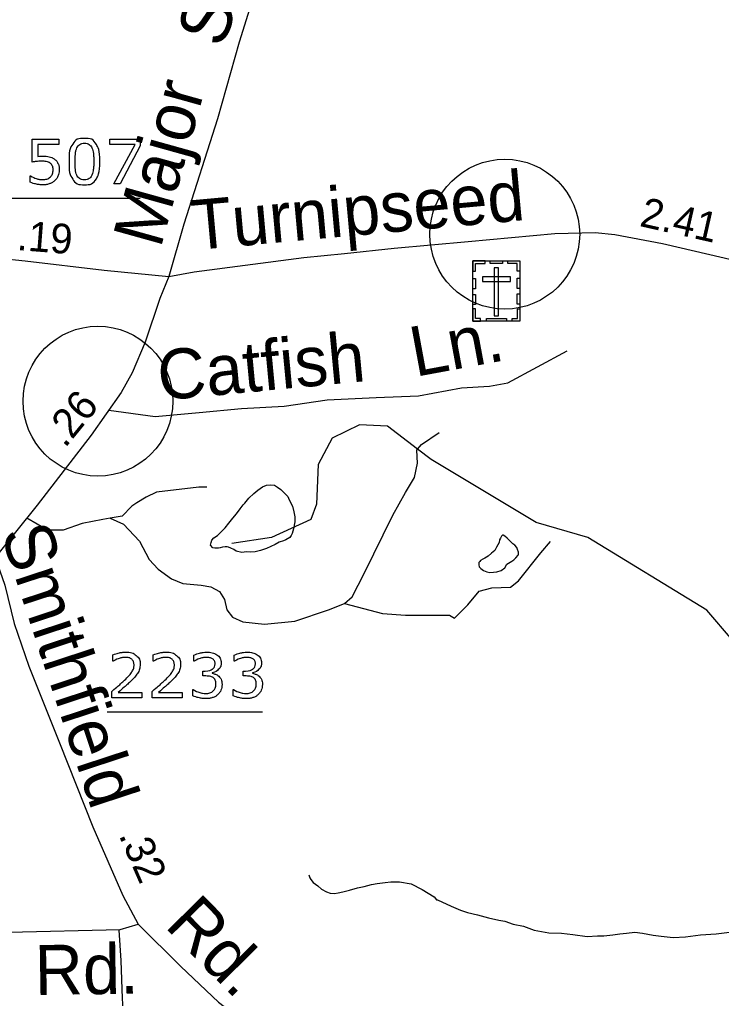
# Model space of a CAD drawing. Extents: x 2169602 to 2449496, y 721995 to 810662.
# Drawn here: x 2170098.1 to 2170168.4, y 724766 to 724863.9 of the extents above; entities that cross this region are included whole.
import ezdxf

# ---------------------------------------------------------------- set-up
doc = ezdxf.new("R2010")
doc.units = 0
doc.layers.add('Old_Level_1', color=7, linetype='Continuous')
doc.layers.add('Prop Shade Medium', color=7, linetype='Continuous')

msp = doc.modelspace()

# ---------------------------------------------------------------- linework, layer by layer
at = {"layer": 'Old_Level_1'}
for p, q in [((2170094.593, 724846.065), (2170110.219, 724846.065)), ((2170106.887, 724794.636), (2170122.436, 724794.636))]:
    msp.add_line(p, q, dxfattribs=at)
for points in [[(2170136.82, 724897.671), (2170134.507, 724893.938), (2170131.262, 724888.563), (2170128.452, 724883.312), (2170125.431, 724876.668), (2170122.16, 724868.207), (2170120.109, 724861.662), (2170117.933, 724853.997), (2170114.563, 724843.47), (2170113.084, 724838.219)], [(2170099.385, 724849.652), (2170099.385, 724851.947), (2170102.065, 724851.947), (2170102.065, 724851.423), (2170099.959, 724851.423), (2170099.959, 724850.239)], [(2170110.219, 724851.281), (2170108.205, 724847.491), (2170107.563, 724847.491), (2170109.703, 724851.423), (2170107.17, 724851.423), (2170107.17, 724851.947), (2170110.219, 724851.947), (2170110.219, 724851.281)], [(2170099.192, 724847.656), (2170099.192, 724848.287), (2170099.234, 724848.287)], [(2170113.084, 724838.219), (2170115.595, 724838.667), (2170126.587, 724840.111), (2170130.665, 724840.509), (2170135.639, 724841.056), (2170143.037, 724841.728), (2170151.716, 724842.525), (2170155.745, 724842.624), (2170157.734, 724842.425), (2170162.509, 724841.529), (2170168.676, 724840.086), (2170179.593, 724837.498), (2170181.732, 724836.652), (2170183.771, 724835.706), (2170189.839, 724831.774), (2170193.867, 724829.086), (2170198.02, 724826.648), (2170202.894, 724824.358), (2170208.614, 724822.069), (2170211.946, 724821.023), (2170214.334, 724820.575), (2170219.357, 724820.327), (2170226.668, 724820.128), (2170241.928, 724819.723)], [(2170089.073, 724840.459), (2170090.963, 724840.583), (2170098.697, 724839.787), (2170106.605, 724838.842), (2170113.084, 724838.219)], [(2170113.084, 724838.219), (2170112.188, 724836.005), (2170110.696, 724831.65), (2170109.391, 724828.564), (2170108.296, 724826.598), (2170105.312, 724822.342), (2170099.904, 724815.325), (2170095.664, 724810.099)], [(2170107.082, 724824.836), (2170111.707, 724824.219), (2170116.118, 724824.594), (2170120.362, 724824.995), (2170124.606, 724825.235), (2170128.93, 724825.876), (2170133.814, 724826.117), (2170138.058, 724826.277), (2170142.381, 724827.078), (2170145.184, 724827.238), (2170147.026, 724827.559), (2170152.951, 724830.763)], [(2170137.978, 724820.923), (2170134.953, 724823.248), (2170132.175, 724823.383), (2170129.417, 724822.036), (2170128.038, 724819.413), (2170127.872, 724815.441), (2170127.278, 724813.894), (2170123.335, 724812.104), (2170119.364, 724811.483)], [(2170137.978, 724820.923), (2170138.378, 724821.39), (2170140.14, 724822.592)], [(2170130.651, 724805.487), (2170131.412, 724806.168), (2170132.613, 724808.491), (2170135.495, 724814.34), (2170136.777, 724816.583), (2170137.657, 724818.105), (2170137.978, 724819.547), (2170137.898, 724820.829), (2170137.978, 724820.923)], [(2170213.947, 724786.112), (2170212.763, 724786.031), (2170199.333, 724781.393), (2170195.96, 724781.619), (2170187.832, 724785.916), (2170169.509, 724801.803), (2170166.921, 724804.819), (2170155.011, 724812.08), (2170149.855, 724813.588), (2170139.329, 724819.884), (2170137.978, 724820.923)], [(2170125.645, 724813.483), (2170125.557, 724812.957), (2170125.416, 724812.485), (2170125.323, 724812.288), (2170125.182, 724812.097), (2170124.797, 724811.865), (2170124.558, 724811.767), (2170124.13, 724811.619), (2170123.706, 724811.385), (2170123.282, 724811.189), (2170122.853, 724810.993), (2170122.239, 724810.807), (2170121.717, 724810.654), (2170121.235, 724810.612), (2170120.86, 724810.65), (2170120.387, 724810.604), (2170119.812, 724810.74), (2170119.573, 724810.882), (2170119.295, 724811.021), (2170119.057, 724811.115), (2170118.915, 724811.165), (2170118.72, 724811.165), (2170118.443, 724811.111), (2170118.199, 724811.061), (2170118.062, 724811.014), (2170117.819, 724811.013), (2170117.677, 724811.015), (2170117.482, 724811.064), (2170117.249, 724811.34), (2170117.297, 724811.583), (2170117.385, 724811.82), (2170117.58, 724812.062), (2170117.95, 724812.303), (2170118.145, 724812.487), (2170118.379, 724812.73), (2170118.715, 724813.065), (2170119.086, 724813.539), (2170119.471, 724814.021), (2170119.846, 724814.447), (2170120.226, 724814.977), (2170120.499, 724815.359), (2170120.694, 724815.542), (2170121.069, 724816.026), (2170121.591, 724816.496), (2170121.971, 724816.834), (2170122.439, 724817.167), (2170122.867, 724817.315), (2170123.301, 724817.366), (2170123.637, 724817.315), (2170123.969, 724817.13), (2170124.29, 724816.897), (2170124.631, 724816.567), (2170124.973, 724816.187), (2170125.109, 724815.858), (2170125.44, 724815.239), (2170125.587, 724814.667), (2170125.684, 724814.152), (2170125.694, 724813.668), (2170125.645, 724813.483)], [(2170116.877, 724817.131), (2170116.074, 724817.123), (2170111.834, 724816.623), (2170110.793, 724816.142), (2170109.854, 724815.568), (2170109.382, 724815.235), (2170108.391, 724814.22), (2170107.198, 724814.02)], [(2170107.198, 724814.02), (2170106.47, 724813.899), (2170104.385, 724813.5), (2170102.486, 724812.821), (2170100.927, 724812.821), (2170098.857, 724814.035)], [(2170107.198, 724814.02), (2170108.551, 724813.418), (2170110.153, 724811.736), (2170111.114, 724809.893), (2170111.995, 724808.932), (2170113.356, 724807.971), (2170114.477, 724807.49), (2170116.318, 724807.33), (2170117.279, 724807.169), (2170118.16, 724806.689), (2170118.64, 724805.888), (2170118.881, 724804.846), (2170119.441, 724804.125), (2170120.482, 724803.644), (2170122.644, 724803.404), (2170125.687, 724803.724), (2170129.05, 724804.846), (2170130.651, 724805.487)], [(2170130.651, 724805.487), (2170134.454, 724804.486), (2170136.777, 724804.325), (2170141.18, 724804.325), (2170141.661, 724804.005), (2170143.022, 724805.367), (2170144.143, 724806.729), (2170145.424, 724807.049), (2170147.266, 724807.129), (2170148.067, 724807.77), (2170150.309, 724810.574), (2170151.269, 724811.696)], [(2170146.902, 724809.42), (2170147.428, 724809.708), (2170147.613, 724809.853), (2170147.808, 724810.045), (2170148.047, 724810.328), (2170148.091, 724810.427), (2170148.081, 724810.62), (2170147.989, 724810.896), (2170147.901, 724811.092), (2170147.706, 724811.323), (2170147.516, 724811.467), (2170147.224, 724811.753), (2170146.936, 724812.037), (2170146.707, 724812.227), (2170146.556, 724812.316), (2170146.468, 724812.311), (2170146.371, 724812.22), (2170146.278, 724812.031), (2170146.176, 724811.843), (2170146.137, 724811.6), (2170145.893, 724811.125), (2170145.708, 724810.796), (2170145.377, 724810.509), (2170145.05, 724810.222), (2170144.714, 724810.022), (2170144.524, 724809.925), (2170144.29, 724809.787), (2170144.202, 724809.694), (2170144.105, 724809.593), (2170144.105, 724809.362), (2170144.153, 724809.171), (2170144.295, 724808.976), (2170144.577, 724808.789), (2170144.919, 724808.65), (2170145.201, 724808.598), (2170145.576, 724808.609), (2170145.908, 724808.655), (2170146.337, 724808.803), (2170146.722, 724809.044), (2170146.902, 724809.42)], [(2170095.664, 724810.099), (2170096.658, 724807.336), (2170097.591, 724803.479), (2170099.058, 724799.199), (2170102.129, 724791.534), (2170105.474, 724783.123), (2170108.458, 724776.254), (2170109.988, 724773.392)], [(2170107.506, 724799.707), (2170107.476, 724799.707), (2170107.476, 724800.335)], [(2170111.545, 724799.707), (2170111.515, 724799.707), (2170111.515, 724800.335)], [(2170115.62, 724799.707), (2170115.59, 724799.707), (2170115.59, 724800.332)], [(2170119.658, 724799.707), (2170119.628, 724799.707), (2170119.628, 724800.332)], [(2170116.762, 724798.234), (2170116.492, 724798.234), (2170116.492, 724798.729), (2170116.702, 724798.729)], [(2170117.425, 724798.541), (2170117.425, 724798.499)], [(2170120.8, 724798.234), (2170120.53, 724798.234), (2170120.53, 724798.729), (2170120.74, 724798.729)], [(2170121.464, 724798.541), (2170121.464, 724798.499)], [(2170115.462, 724796.249), (2170115.462, 724796.873), (2170115.507, 724796.873)], [(2170119.501, 724796.249), (2170119.501, 724796.873), (2170119.546, 724796.873)], [(2170110.386, 724796.062), (2170107.367, 724796.062), (2170107.367, 724796.692)], [(2170107.987, 724796.579), (2170110.386, 724796.579), (2170110.386, 724796.062)], [(2170114.425, 724796.062), (2170111.406, 724796.062), (2170111.406, 724796.692)], [(2170112.026, 724796.579), (2170114.425, 724796.579), (2170114.425, 724796.062)], [(2170127.083, 724778.331), (2170127.175, 724778.047), (2170127.278, 724777.858), (2170127.512, 724777.572), (2170127.979, 724777.24), (2170128.359, 724776.912), (2170128.847, 724776.627), (2170129.232, 724776.492), (2170129.656, 724776.447), (2170130.036, 724776.543), (2170130.504, 724776.636), (2170131.166, 724776.787), (2170131.975, 724777.032), (2170132.643, 724777.171), (2170133.354, 724777.372), (2170133.93, 724777.469), (2170134.734, 724777.569), (2170135.294, 724777.619), (2170136.157, 724777.624), (2170137.336, 724777.435), (2170138.442, 724776.872), (2170139.631, 724776.124), (2170139.875, 724775.837), (2170139.967, 724775.833), (2170141.342, 724775.181), (2170142.258, 724774.801), (2170142.969, 724774.57), (2170143.973, 724774.341), (2170145.06, 724774.013), (2170146.112, 724773.785), (2170146.722, 724773.694), (2170147.54, 724773.405), (2170148.583, 724773.18), (2170149.631, 724772.799), (2170151.103, 724772.529), (2170152.389, 724772.48), (2170153.525, 724772.346), (2170154.952, 724772.17), (2170156, 724772.223), (2170156.619, 724772.226), (2170157.521, 724772.321), (2170158.237, 724772.424), (2170158.9, 724772.478), (2170159.709, 724772.579), (2170160.508, 724772.486), (2170161.039, 724772.386), (2170161.561, 724772.299), (2170162.369, 724772.205), (2170163.554, 724772.075), (2170164.791, 724772.128), (2170166.312, 724772.322), (2170167.871, 724772.433), (2170169.211, 724772.578)], [(2170061.495, 724771.924), (2170080.071, 724772.248), (2170097.006, 724772.596), (2170108.197, 724772.845), (2170109.988, 724773.392)], [(2170109.988, 724773.392), (2170114.265, 724769.162), (2170118.045, 724765.578), (2170122.67, 724762.044), (2170125.605, 724759.655), (2170127.619, 724757.615), (2170129.608, 724754.678), (2170133.289, 724748.308), (2170135.813, 724743.53)], [(2170127.619, 724757.615), (2170125.483, 724757.593), (2170122.346, 724757.814), (2170120.538, 724758.183), (2170119.395, 724758.749), (2170118.537, 724759.122), (2170117.58, 724759.689), (2170116.912, 724760.491), (2170116.197, 724761.104), (2170115.671, 724761.386), (2170114.818, 724761.289), (2170113.156, 724761.133), (2170111.779, 724761.176), (2170110.777, 724761.215), (2170109.732, 724761.735), (2170109.206, 724762.255), (2170108.917, 724762.774), (2170108.577, 724763.817), (2170108.422, 724765.954), (2170108.309, 724769.753), (2170108.1, 724772.794)]]:
    msp.add_lwpolyline(points, dxfattribs=at)
for points in [[(2170143.496, 724839.789), (2170148.228, 724839.789), (2170148.228, 724833.737), (2170143.496, 724833.737)], [(2170143.496, 724838.759), (2170143.766, 724838.759), (2170143.766, 724839.525), (2170144.73, 724839.524), (2170144.73, 724839.789), (2170143.496, 724839.789)], [(2170145.256, 724839.788), (2170146.488, 724839.788), (2170146.488, 724839.518), (2170145.256, 724839.518)], [(2170146.087, 724839.092), (2170145.643, 724839.092), (2170145.643, 724834.273), (2170146.087, 724834.273)], [(2170148.229, 724838.758), (2170147.96, 724838.758), (2170147.96, 724839.523), (2170146.996, 724839.523), (2170146.996, 724839.788), (2170148.229, 724839.788)], [(2170143.496, 724836.997), (2170143.496, 724838.026), (2170143.766, 724838.026), (2170143.766, 724836.997)], [(2170144.466, 724838.171), (2170144.466, 724837.728), (2170147.264, 724837.728), (2170147.264, 724838.171)], [(2170147.958, 724837.022), (2170147.958, 724838.051), (2170148.229, 724838.051), (2170148.229, 724837.022)], [(2170143.495, 724835.4), (2170143.495, 724836.429), (2170143.766, 724836.429), (2170143.766, 724835.4)], [(2170147.957, 724835.455), (2170147.957, 724836.484), (2170148.228, 724836.484), (2170148.228, 724835.455)], [(2170144.282, 724833.739), (2170144.282, 724834.012), (2170143.759, 724834.012), (2170143.759, 724834.972), (2170143.495, 724834.972), (2170143.495, 724833.739)], [(2170144.862, 724834.01), (2170146.878, 724834.01), (2170146.878, 724833.739), (2170144.862, 724833.739)], [(2170147.44, 724833.737), (2170147.44, 724834.01), (2170147.963, 724834.01), (2170147.963, 724834.971), (2170148.228, 724834.971), (2170148.228, 724833.737)]]:
    msp.add_lwpolyline(points, close=True, dxfattribs=at)
for points in [[(2170106.162, 724849.722), (2170106.162, 724848.52), (2170105.787, 724847.958), (2170105.411, 724847.396), (2170104.622, 724847.396), (2170103.82, 724847.396), (2170103.45, 724847.966), (2170103.081, 724848.535), (2170103.081, 724849.716), (2170103.081, 724850.906), (2170103.455, 724851.474), (2170103.829, 724852.041), (2170104.622, 724852.041), (2170105.423, 724852.041), (2170105.793, 724851.465), (2170106.162, 724850.888), (2170106.162, 724849.722)], [(2170105.375, 724848.361), (2170105.48, 724848.604), (2170105.517, 724848.932), (2170105.555, 724849.26), (2170105.555, 724849.722), (2170105.555, 724850.177), (2170105.517, 724850.513), (2170105.48, 724850.849), (2170105.372, 724851.082), (2170105.268, 724851.313), (2170105.087, 724851.43), (2170104.906, 724851.547), (2170104.622, 724851.547), (2170104.34, 724851.547), (2170104.157, 724851.43), (2170103.973, 724851.313), (2170103.865, 724851.076), (2170103.763, 724850.854), (2170103.726, 724850.498), (2170103.689, 724850.141), (2170103.689, 724849.716), (2170103.689, 724849.248), (2170103.721, 724848.934), (2170103.754, 724848.619), (2170103.862, 724848.37), (2170103.961, 724848.137), (2170104.142, 724848.014), (2170104.322, 724847.891), (2170104.622, 724847.891), (2170104.903, 724847.891), (2170105.088, 724848.008), (2170105.273, 724848.125), (2170105.375, 724848.361)], [(2170099.234, 724848.287), (2170099.479, 724848.132), (2170099.808, 724848.022), (2170100.137, 724847.913), (2170100.455, 724847.913), (2170100.667, 724847.913), (2170100.866, 724847.973), (2170101.065, 724848.033), (2170101.221, 724848.183), (2170101.352, 724848.312), (2170101.42, 724848.492), (2170101.487, 724848.672), (2170101.487, 724848.909), (2170101.487, 724849.14), (2170101.408, 724849.299), (2170101.329, 724849.458), (2170101.188, 724849.554), (2170101.032, 724849.668), (2170100.81, 724849.714), (2170100.587, 724849.761), (2170100.312, 724849.761), (2170100.048, 724849.761), (2170099.805, 724849.724), (2170099.561, 724849.688), (2170099.385, 724849.652)], [(2170099.959, 724850.239), (2170100.088, 724850.251), (2170100.223, 724850.257), (2170100.358, 724850.263), (2170100.456, 724850.263), (2170100.819, 724850.263), (2170101.091, 724850.201), (2170101.364, 724850.14), (2170101.591, 724849.984), (2170101.831, 724849.819), (2170101.963, 724849.559), (2170102.095, 724849.298), (2170102.095, 724848.906)], [(2170102.095, 724848.906), (2170102.095, 724848.594), (2170101.981, 724848.31), (2170101.867, 724848.025), (2170101.67, 724847.831), (2170101.454, 724847.621), (2170101.156, 724847.509), (2170100.859, 724847.396), (2170100.467, 724847.396), (2170100.101, 724847.396), (2170099.763, 724847.472), (2170099.425, 724847.549), (2170099.192, 724847.656)], [(2170107.367, 724796.692), (2170107.682, 724796.962), (2170107.999, 724797.231), (2170108.315, 724797.5), (2170108.588, 724797.766), (2170109.164, 724798.323), (2170109.377, 724798.65), (2170109.59, 724798.978), (2170109.59, 724799.357), (2170109.59, 724799.704), (2170109.36, 724799.9), (2170109.13, 724800.096), (2170108.719, 724800.096), (2170108.446, 724800.096), (2170108.128, 724800), (2170107.81, 724799.905), (2170107.506, 724799.707)], [(2170107.476, 724800.335), (2170107.689, 724800.439), (2170108.044, 724800.526), (2170108.399, 724800.613), (2170108.732, 724800.613), (2170109.418, 724800.613), (2170109.808, 724800.282), (2170110.197, 724799.952), (2170110.197, 724799.387), (2170110.197, 724799.133), (2170110.133, 724798.913), (2170110.068, 724798.693), (2170109.943, 724798.496), (2170109.826, 724798.31), (2170109.669, 724798.131), (2170109.511, 724797.951), (2170109.287, 724797.733), (2170108.966, 724797.419), (2170108.625, 724797.124), (2170108.284, 724796.83), (2170107.987, 724796.579)], [(2170111.406, 724796.692), (2170111.721, 724796.962), (2170112.037, 724797.231), (2170112.353, 724797.5), (2170112.626, 724797.766), (2170113.202, 724798.323), (2170113.415, 724798.65), (2170113.628, 724798.978), (2170113.628, 724799.357), (2170113.628, 724799.704), (2170113.399, 724799.9), (2170113.169, 724800.096), (2170112.758, 724800.096), (2170112.484, 724800.096), (2170112.166, 724800), (2170111.848, 724799.905), (2170111.545, 724799.707)], [(2170111.515, 724800.335), (2170111.728, 724800.439), (2170112.083, 724800.526), (2170112.438, 724800.613), (2170112.77, 724800.613), (2170113.457, 724800.613), (2170113.846, 724800.282), (2170114.236, 724799.952), (2170114.236, 724799.387), (2170114.236, 724799.133), (2170114.171, 724798.913), (2170114.107, 724798.693), (2170113.981, 724798.496), (2170113.864, 724798.31), (2170113.707, 724798.131), (2170113.55, 724797.951), (2170113.325, 724797.733), (2170113.005, 724797.419), (2170112.663, 724797.124), (2170112.322, 724796.83), (2170112.026, 724796.579)], [(2170115.59, 724800.332), (2170115.802, 724800.436), (2170116.157, 724800.525), (2170116.512, 724800.613), (2170116.845, 724800.613), (2170117.171, 724800.613), (2170117.42, 724800.553), (2170117.669, 724800.493), (2170117.869, 724800.361), (2170118.085, 724800.218), (2170118.196, 724800.014), (2170118.307, 724799.81), (2170118.307, 724799.538), (2170118.307, 724799.167), (2170118.045, 724798.89), (2170117.782, 724798.613), (2170117.425, 724798.541)], [(2170116.702, 724798.729), (2170117.157, 724798.729), (2170117.428, 724798.919), (2170117.699, 724799.109), (2170117.699, 724799.475), (2170117.699, 724799.637), (2170117.63, 724799.759), (2170117.562, 724799.88), (2170117.439, 724799.958), (2170117.31, 724800.036), (2170117.163, 724800.066), (2170117.016, 724800.096), (2170116.83, 724800.096), (2170116.546, 724800.096), (2170116.225, 724799.994), (2170115.904, 724799.893), (2170115.62, 724799.707)], [(2170119.628, 724800.332), (2170119.841, 724800.436), (2170120.196, 724800.525), (2170120.551, 724800.613), (2170120.883, 724800.613), (2170121.21, 724800.613), (2170121.459, 724800.553), (2170121.707, 724800.493), (2170121.908, 724800.361), (2170122.124, 724800.218), (2170122.234, 724800.014), (2170122.345, 724799.81), (2170122.345, 724799.538), (2170122.345, 724799.167), (2170122.083, 724798.89), (2170121.821, 724798.613), (2170121.464, 724798.541)], [(2170120.74, 724798.729), (2170121.195, 724798.729), (2170121.467, 724798.919), (2170121.738, 724799.109), (2170121.738, 724799.475), (2170121.738, 724799.637), (2170121.669, 724799.759), (2170121.6, 724799.88), (2170121.477, 724799.958), (2170121.348, 724800.036), (2170121.201, 724800.066), (2170121.055, 724800.096), (2170120.869, 724800.096), (2170120.584, 724800.096), (2170120.263, 724799.994), (2170119.943, 724799.893), (2170119.658, 724799.707)], [(2170118.069, 724798.208), (2170118.212, 724798.08), (2170118.305, 724797.885), (2170118.398, 724797.69), (2170118.398, 724797.382), (2170118.398, 724797.076), (2170118.287, 724796.821), (2170118.176, 724796.567), (2170117.976, 724796.378), (2170117.751, 724796.168), (2170117.448, 724796.068), (2170117.144, 724795.968), (2170116.782, 724795.968), (2170116.411, 724795.968), (2170116.052, 724796.056), (2170115.693, 724796.144), (2170115.462, 724796.249)], [(2170115.507, 724796.873), (2170115.762, 724796.706), (2170116.106, 724796.595), (2170116.451, 724796.484), (2170116.772, 724796.484), (2170116.96, 724796.484), (2170117.173, 724796.547), (2170117.386, 724796.61), (2170117.518, 724796.733), (2170117.656, 724796.865), (2170117.723, 724797.024), (2170117.79, 724797.183), (2170117.79, 724797.426), (2170117.79, 724797.667), (2170117.714, 724797.824), (2170117.637, 724797.982), (2170117.502, 724798.072), (2170117.367, 724798.165), (2170117.176, 724798.199), (2170116.984, 724798.234), (2170116.762, 724798.234)], [(2170117.425, 724798.499), (2170117.569, 724798.475), (2170117.754, 724798.399), (2170117.94, 724798.322), (2170118.069, 724798.208)], [(2170122.107, 724798.208), (2170122.251, 724798.08), (2170122.344, 724797.885), (2170122.436, 724797.69), (2170122.436, 724797.382), (2170122.436, 724797.076), (2170122.326, 724796.821), (2170122.215, 724796.567), (2170122.014, 724796.378), (2170121.79, 724796.168), (2170121.486, 724796.068), (2170121.182, 724795.968), (2170120.82, 724795.968), (2170120.449, 724795.968), (2170120.09, 724796.056), (2170119.731, 724796.144), (2170119.501, 724796.249)], [(2170119.546, 724796.873), (2170119.8, 724796.706), (2170120.145, 724796.595), (2170120.489, 724796.484), (2170120.81, 724796.484), (2170120.999, 724796.484), (2170121.212, 724796.547), (2170121.424, 724796.61), (2170121.556, 724796.733), (2170121.694, 724796.865), (2170121.761, 724797.024), (2170121.829, 724797.183), (2170121.829, 724797.426), (2170121.829, 724797.667), (2170121.752, 724797.824), (2170121.676, 724797.982), (2170121.541, 724798.072), (2170121.406, 724798.165), (2170121.214, 724798.199), (2170121.022, 724798.234), (2170120.8, 724798.234)], [(2170121.464, 724798.499), (2170121.607, 724798.475), (2170121.793, 724798.399), (2170121.978, 724798.322), (2170122.107, 724798.208)]]:
    msp.add_open_spline(points, degree=3, dxfattribs=at)
at = {"layer": 'Prop Shade Medium'}
for centre in [(2170146.704, 724842.45), (2170105.976, 724825.737)]:
    msp.add_circle(centre, 7.5, dxfattribs=at)

# ---------------------------------------------------------------- texts
at = {"layer": 'Old_Level_1'}
for s, height, rotation, p in [('Slade', 5, 70.01562, (2170118.428, 724860.962)), ('Major', 5, 74.42511, (2170112.242, 724840.939)), ('Turnipseed', 5, 5.20021, (2170115.539, 724840.845)), ('2.41', 2.9707, 347.27819, (2170160.108, 724843.283)), ('.19', 2.9707, 355.61268, (2170097.808, 724840.868)), ('Ln.', 5, 10.49717, (2170137.738, 724828.162)), ('Catfish', 5, 5.39226, (2170112.18, 724825.797)), ('.26', 2.9707, 50.72585, (2170102.677, 724820.973)), ('Smithfield', 5, 288.17688, (2170096.216, 724812.544)), ('.32', 2.9707, 293.60146, (2170108.03, 724782.312)), ('Rd.', 5, 314.59259, (2170112.556, 724773.171)), ('Rd.', 5, 0.86968, (2170099.68, 724766.295))]:
    msp.add_text(s, height=height, rotation=rotation, dxfattribs=at).set_placement(p)

doc.saveas('drawing.dxf')
